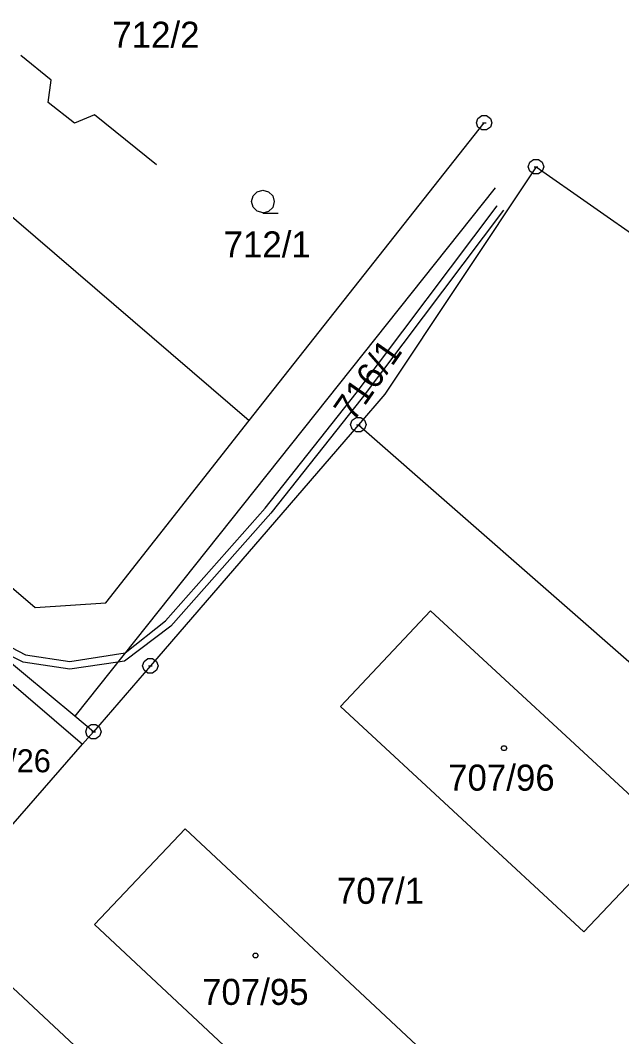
# Model space of a CAD drawing. Extents: x -759060 to -757386, y -1172273 to -1170948.
# Drawn here: x -757706.4 to -757667.2, y -1171020.7 to -1170954.3 of the extents above; entities that cross this region are included whole.
import ezdxf

# ---------------------------------------------------------------- set-up
doc = ezdxf.new("R2010")
doc.units = 0
for name, color, linetype in [('Vrstva 1', 7, 'Continuous'), ('Vrstva 12', 7, 'Continuous'), ('Vrstva 13', 7, 'Continuous'), ('Vrstva 2', 7, 'Continuous'), ('Vrstva 3', 7, 'Continuous'), ('Vrstva 5', 7, 'Continuous'), ('Vrstva 8', 7, 'Continuous')]:
    doc.layers.add(name, color=color, linetype=linetype)

msp = doc.modelspace()

# ---------------------------------------------------------------- linework, layer by layer
at = {"layer": 'Vrstva 1'}
for p, q in [((-757706.42, -1170956.65), (-757706.42, -1170956.65)), ((-757704.44, -1170958.25), (-757706.42, -1170956.65)), ((-757704.63, -1170959.71), (-757704.44, -1170958.25)), ((-757702.91, -1170961.07), (-757704.63, -1170959.71)), ((-757701.6, -1170960.53), (-757702.91, -1170961.07)), ((-757697.56, -1170963.78), (-757701.6, -1170960.53)), ((-757691.52, -1170980.48), (-757676.17, -1170961.05)), ((-757676.17, -1170961.05), (-757676.17, -1170961.05)), ((-757676.17, -1170961.05), (-757676.17, -1170961.05)), ((-757697.56, -1170963.78), (-757697.56, -1170963.78)), ((-757672.79, -1170963.92), (-757682.66, -1170978.77)), ((-757672.79, -1170963.92), (-757635.36, -1170990.15)), ((-757672.79, -1170963.92), (-757672.79, -1170963.92)), ((-757709.8, -1170964.76), (-757691.52, -1170980.48)), ((-757675.47, -1170965.28), (-757702.89, -1170999.79)), ((-757675.47, -1170965.28), (-757675.47, -1170965.28)), ((-757702.89, -1170999.79), (-757741.42, -1170967.84)), ((-757724.07, -1170976.74), (-757705.48, -1170992.7)), ((-757682.66, -1170978.77), (-757684.38, -1170980.76)), ((-757700.86, -1170992.39), (-757691.52, -1170980.48)), ((-757684.38, -1170980.76), (-757697.96, -1170996.51)), ((-757684.38, -1170980.76), (-757651.22, -1171009.81)), ((-757705.48, -1170992.7), (-757700.86, -1170992.39)), ((-757712.57, -1170992.87), (-757702.38, -1171001.62)), ((-757679.68, -1170992.9), (-757685.55, -1170999.16)), ((-757663.78, -1171007.63), (-757679.68, -1170992.9)), ((-757697.96, -1170996.51), (-757701.67, -1171000.81)), ((-757685.55, -1170999.16), (-757669.67, -1171013.86)), ((-757701.67, -1171000.81), (-757702.89, -1170999.79)), ((-757702.38, -1171001.62), (-757701.67, -1171000.81)), ((-757711.38, -1171011.91), (-757702.38, -1171001.62)), ((-757695.69, -1171007.15), (-757701.6, -1171013.39)), ((-757679.91, -1171021.91), (-757695.69, -1171007.15)), ((-757669.67, -1171013.86), (-757663.78, -1171007.63)), ((-757712.09, -1171012.72), (-757682.99, -1171039.88)), ((-757701.6, -1171013.39), (-757685.78, -1171028.19))]:
    msp.add_line(p, q, dxfattribs=at)
at = {"layer": 'Vrstva 12'}
for p, q in [((-757706.42, -1170956.65), (-757706.42, -1170956.65)), ((-757704.44, -1170958.25), (-757706.42, -1170956.65)), ((-757704.63, -1170959.71), (-757704.44, -1170958.25)), ((-757702.91, -1170961.07), (-757704.63, -1170959.71)), ((-757701.6, -1170960.53), (-757702.91, -1170961.07)), ((-757697.56, -1170963.78), (-757701.6, -1170960.53)), ((-757697.56, -1170963.78), (-757697.56, -1170963.78)), ((-757679.68, -1170992.9), (-757685.55, -1170999.16)), ((-757663.78, -1171007.63), (-757679.68, -1170992.9)), ((-757685.55, -1170999.16), (-757669.67, -1171013.86)), ((-757695.69, -1171007.15), (-757701.6, -1171013.39)), ((-757679.91, -1171021.91), (-757695.69, -1171007.15)), ((-757669.67, -1171013.86), (-757663.78, -1171007.63)), ((-757701.6, -1171013.39), (-757685.78, -1171028.19))]:
    msp.add_line(p, q, dxfattribs=at)
at = {"layer": 'Vrstva 13'}
for p, q in [((-757684.54, -1170978.69), (-757675.32, -1170966.46)), ((-757675.32, -1170966.46), (-757675.32, -1170966.46)), ((-757674.92, -1170966.74), (-757684.14, -1170978.99)), ((-757674.92, -1170966.74), (-757674.92, -1170966.74)), ((-757690.47, -1170986.21), (-757684.54, -1170978.69)), ((-757684.14, -1170978.99), (-757690.09, -1170986.53)), ((-757696.97, -1170993.56), (-757690.47, -1170986.21)), ((-757690.09, -1170986.53), (-757696.63, -1170993.92)), ((-757699.61, -1170995.66), (-757696.97, -1170993.56)), ((-757696.63, -1170993.92), (-757699.65, -1170996.2)), ((-757708.48, -1170994.56), (-757706.1, -1170995.78)), ((-757706.26, -1170996.26), (-757708.4, -1170995.22)), ((-757706.1, -1170995.78), (-757703.22, -1170996.22)), ((-757703.22, -1170996.22), (-757699.61, -1170995.66)), ((-757703.22, -1170996.72), (-757706.26, -1170996.26)), ((-757700.09, -1170996.26), (-757703.22, -1170996.72)), ((-757699.65, -1170996.2), (-757700.09, -1170996.26))]:
    msp.add_line(p, q, dxfattribs=at)
at = {"layer": 'Vrstva 3'}
msp.add_lwpolyline([(-757690.6, -1170966.92), (-757690.98, -1170966.82), (-757691.25, -1170966.55), (-757691.35, -1170966.18), (-757691.25, -1170965.81), (-757690.98, -1170965.54), (-757690.61, -1170965.44), (-757690.24, -1170965.54), (-757689.97, -1170965.81), (-757689.87, -1170966.19), (-757689.97, -1170966.57), (-757690.24, -1170966.84), (-757690.62, -1170966.94), (-757689.62, -1170966.94)], dxfattribs=at)
at = {"layer": 'Vrstva 5'}
for points in [[(-757674.79, -1171001.72), (-757674.7, -1171001.87), (-757674.79, -1171002.02), (-757674.97, -1171002.02), (-757675.06, -1171001.87), (-757674.97, -1171001.72)], [(-757691.01, -1171015.27), (-757690.92, -1171015.42), (-757691.01, -1171015.57), (-757691.19, -1171015.57), (-757691.28, -1171015.42), (-757691.19, -1171015.27)]]:
    msp.add_lwpolyline(points, close=True, dxfattribs=at)
at = {"layer": 'Vrstva 8'}
for p, q in [((-757676.29, -1170961.05), (-757676.05, -1170961.05)), ((-757672.91, -1170963.92), (-757672.67, -1170963.92)), ((-757684.5, -1170980.76), (-757684.26, -1170980.76)), ((-757698.08, -1170996.51), (-757697.84, -1170996.51)), ((-757701.79, -1171000.81), (-757701.55, -1171000.81))]:
    msp.add_line(p, q, dxfattribs=at)
for points in [[(-757676.02, -1170960.57), (-757675.77, -1170960.75), (-757675.67, -1170961.04), (-757675.77, -1170961.33), (-757676.02, -1170961.51), (-757676.33, -1170961.51), (-757676.58, -1170961.33), (-757676.68, -1170961.04), (-757676.58, -1170960.75), (-757676.33, -1170960.57)], [(-757672.64, -1170963.44), (-757672.39, -1170963.62), (-757672.29, -1170963.91), (-757672.39, -1170964.2), (-757672.64, -1170964.38), (-757672.95, -1170964.38), (-757673.2, -1170964.2), (-757673.3, -1170963.91), (-757673.2, -1170963.62), (-757672.95, -1170963.44)], [(-757684.23, -1170980.28), (-757683.98, -1170980.46), (-757683.88, -1170980.75), (-757683.98, -1170981.04), (-757684.23, -1170981.22), (-757684.54, -1170981.22), (-757684.79, -1170981.04), (-757684.89, -1170980.75), (-757684.79, -1170980.46), (-757684.54, -1170980.28)], [(-757697.81, -1170996.03), (-757697.56, -1170996.21), (-757697.46, -1170996.5), (-757697.56, -1170996.79), (-757697.81, -1170996.97), (-757698.12, -1170996.97), (-757698.37, -1170996.79), (-757698.47, -1170996.5), (-757698.37, -1170996.21), (-757698.12, -1170996.03)], [(-757701.52, -1171000.33), (-757701.27, -1171000.51), (-757701.17, -1171000.8), (-757701.27, -1171001.09), (-757701.52, -1171001.27), (-757701.83, -1171001.27), (-757702.08, -1171001.09), (-757702.18, -1171000.8), (-757702.08, -1171000.51), (-757701.83, -1171000.33)]]:
    msp.add_lwpolyline(points, close=True, dxfattribs=at)

# ---------------------------------------------------------------- texts
at = {"layer": 'Vrstva 2'}
for s, height, p in [('712/2', 1.7, (-757700.442, -1170956.14)), ('712/1', 1.7, (-757693.181, -1170969.83)), ('707/26', 1.5, (-757710.588, -1171003.45)), ('707/96', 1.7, (-757678.529, -1171004.65)), ('707/1', 1.7, (-757685.783, -1171012.04)), ('707/95', 1.7, (-757694.586, -1171018.64))]:
    msp.add_text(s, height=height, dxfattribs=at).set_placement(p)
msp.add_text('716/1', height=1.7, rotation=55.17584, dxfattribs=at).set_placement((-757684.714, -1170980.635))

doc.saveas('drawing.dxf')
